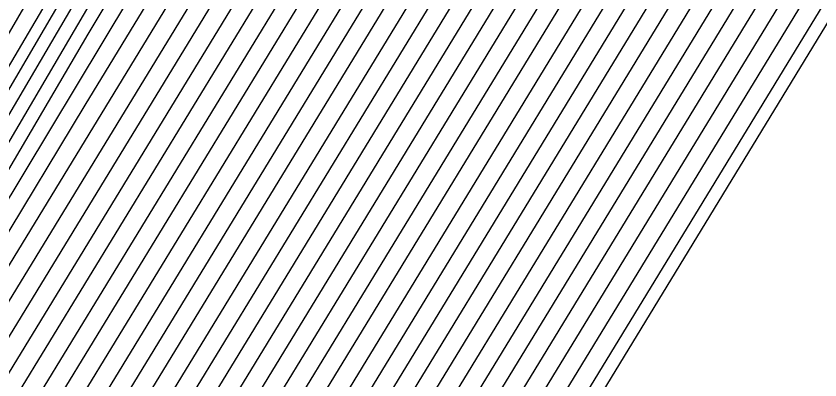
# Model space of a CAD drawing. Extents: x 2356077 to 2359823, y 225951 to 227822.
# Drawn here: x 2357584.058 to 2357585.686, y 226724.645 to 226725.382 of the extents above; entities that cross this region are included whole.
import ezdxf

# ---------------------------------------------------------------- set-up
doc = ezdxf.new("R2010")
doc.units = 0
for name, color, linetype in [('DTM Contours Major', 7, 'Continuous'), ('DTM Contours Minor', 7, 'Continuous'), ('Exist DTM Drainline', 7, 'Continuous'), ('Exist Roads EOP', 7, 'Continuous')]:
    doc.layers.add(name, color=color, linetype=linetype)

msp = doc.modelspace()

# ---------------------------------------------------------------- linework, layer by layer
at = {"layer": 'DTM Contours Major'}
for points in [[(2357574.4156, 226708.5552), (2357583.6863, 226724.3529), (2357584.198, 226725.202), (2357586.7658, 226729.4081), (2357586.8733, 226729.5973), (2357586.9646, 226729.842), (2357586.8945, 226729.6276), (2357587.076, 226730.0622), (2357587.1603, 226730.2353), (2357587.5101, 226730.8341), (2357587.8045, 226731.499), (2357588.3914, 226732.0638), (2357590.7673, 226734.3209), (2357591.3947, 226734.9267), (2357591.5711, 226734.9984), (2357591.6106, 226735.2214), (2357591.6759, 226735.1254), (2357591.6801, 226735.3545), (2357591.6895, 226735.4248), (2357591.688, 226735.461), (2357597.5775, 226752.726)], [(2357573.0229, 226705.907), (2357582.3731, 226721.8401), (2357583.1161, 226723.0678), (2357586.8321, 226729.1547), (2357586.9378, 226729.361), (2357587.1339, 226729.8866), (2357587.1374, 226729.8299), (2357587.2888, 226730.1857), (2357587.5951, 226730.7125), (2357588.013, 226731.6562), (2357589.0102, 226732.6099), (2357590.5191, 226734.0433), (2357590.9797, 226734.4374), (2357590.9691, 226734.3898), (2357590.9976, 226734.419), (2357591.0086, 226734.4519), (2357592.6217, 226735.1309), (2357592.2683, 226735.5097), (2357593.395, 226738.9573), (2357596.6601, 226748.5289)], [(2357574.3625, 226708.7397), (2357585.2277, 226727.2505), (2357586.172, 226728.7974), (2357586.5546, 226729.3545), (2357586.7695, 226729.7143), (2357586.829, 226729.8094), (2357586.9572, 226730.1531), (2357587.4303, 226730.9674), (2357587.5976, 226731.3453), (2357588.369, 226732.0843), (2357589.927, 226733.5684), (2357590.0125, 226733.8354), (2357590.0848, 226734.1191), (2357590.1462, 226734.4209), (2357590.1989, 226734.742), (2357590.2243, 226735.0458), (2357590.1551, 226735.1503), (2357589.4729, 226736.9133), (2357589.7866, 226737.9015), (2357589.7648, 226738.5509), (2357591.1623, 226742.1159), (2357592.1309, 226745.2689), (2357593.0614, 226748.3182)], [(2357594.6766, 226739.4095), (2357594.3741, 226738.5227), (2357594.1219, 226737.7991), (2357593.8468, 226737.1034), (2357593.7341, 226736.3018), (2357593.6498, 226736.3921), (2357593.812, 226736.0017), (2357594.3999, 226735.3717), (2357593.75, 226735.0676), (2357591.6564, 226734.1864), (2357591.1109, 226733.9026), (2357590.3848, 226733.597), (2357590.3857, 226733.616), (2357590.3227, 226733.6436), (2357590.3415, 226733.7303), (2357590.0094, 226733.4756), (2357588.7368, 226732.2666), (2357588.4276, 226731.9655), (2357587.7465, 226730.4285), (2357587.5175, 226730.0429), (2357587.4808, 226729.9958), (2357587.0625, 226728.8766), (2357586.9279, 226728.5876), (2357580.973, 226718.8335)], [(2357582.042, 226720.9464), (2357586.8815, 226728.8737), (2357587.0004, 226729.1194), (2357587.3169, 226729.9679), (2357587.6379, 226730.512), (2357587.6805, 226730.5916), (2357588.2207, 226731.8117), (2357589.0328, 226732.5896), (2357590.2644, 226733.7597), (2357590.6475, 226733.9951), (2357590.6774, 226734.0206), (2357590.6799, 226734.0129), (2357590.6773, 226734.0027), (2357591.1528, 226734.2028), (2357591.5482, 226734.4235), (2357593.0486, 226735.055), (2357593.3643, 226735.3542), (2357592.9277, 226735.8221), (2357593.1246, 226735.8276), (2357593.0489, 226735.9086), (2357593.3826, 226737.3775), (2357593.8526, 226738.5665)], [(2357597.0634, 226734.317), (2357596.9233, 226734.3307), (2357596.4517, 226734.4072), (2357595.9207, 226734.2947), (2357595.2623, 226734.1418), (2357594.1419, 226734.7308), (2357593.7257, 226734.7476), (2357593.0957, 226734.5096), (2357589.9592, 226733.1895), (2357589.9953, 226733.3704), (2357590.0067, 226733.4229), (2357589.9815, 226733.4154), (2357588.8602, 226732.3475), (2357588.5236, 226731.8687), (2357588.4723, 226731.7527), (2357588.2723, 226731.3612), (2357587.8204, 226730.3404), (2357587.6642, 226730.0712), (2357587.6448, 226730.0282), (2357587.1245, 226728.6335), (2357586.971, 226728.2963), (2357578.5001, 226714.4154), (2357574.3114, 226707.2777)], [(2357599.3754, 226732.4937), (2357596.1987, 226731.6135), (2357595.4513, 226731.9382), (2357592.4366, 226733.5229), (2357591.8012, 226733.655), (2357591.4251, 226733.5238), (2357589.9443, 226732.9006), (2357589.6017, 226732.7922), (2357589.6441, 226732.9873), (2357589.6352, 226733.0452), (2357588.827, 226732.2768), (2357588.6702, 226731.9464), (2357587.8978, 226730.2017), (2357587.802, 226730.0374), (2357587.186, 226728.3891), (2357587.0118, 226728.0011), (2357577.2432, 226711.9985)], [(2357589.0366, 226732.4302), (2357588.1601, 226730.4505), (2357588.0204, 226730.0975), (2357587.7864, 226729.5892), (2357587.2426, 226728.1314), (2357586.9796, 226727.5864), (2357575.8921, 226709.4212)]]:
    msp.add_lwpolyline(points, dxfattribs=at)
at = {"layer": 'DTM Contours Minor'}
for points in [[(2357574.3868, 226708.5612), (2357583.9425, 226724.8444), (2357584.404, 226725.6118), (2357586.7012, 226729.3746), (2357586.8573, 226729.6364), (2357586.9183, 226729.8), (2357586.8568, 226729.5605), (2357587.0479, 226730.0686), (2357587.1326, 226730.2419), (2357587.4932, 226730.8586), (2357587.7635, 226731.4691), (2357588.9846, 226732.6352), (2357589.6006, 226733.2201), (2357590.2129, 226733.8097), (2357590.8262, 226734.3922), (2357591.2237, 226735.3553), (2357591.2633, 226735.4013), (2357591.2964, 226735.4572), (2357591.5113, 226735.9926), (2357592.6074, 226738.9769), (2357593.9978, 226742.5338), (2357597.7187, 226753.4415)], [(2357572.6891, 226705.5582), (2357583.4215, 226723.8467), (2357583.9789, 226724.7706), (2357586.7781, 226729.3558), (2357586.8861, 226729.5498), (2357586.9916, 226729.8327), (2357586.9203, 226729.6359), (2357587.1027, 226730.052), (2357587.187, 226730.2271), (2357587.5271, 226730.8098), (2357587.8463, 226731.5305), (2357588.4145, 226732.0774), (2357591.2701, 226734.7873), (2357591.339, 226734.8442), (2357591.768, 226735.0248), (2357591.8576, 226735.1561), (2357591.8158, 226735.2009), (2357591.8539, 226735.5466), (2357591.8507, 226735.6364), (2357597.4171, 226751.9543)], [(2357572.7723, 226705.6451), (2357583.1581, 226723.3429), (2357583.7618, 226724.3426), (2357586.2073, 226728.3485), (2357586.8831, 226729.4207), (2357587.15, 226730.1362), (2357587.2131, 226730.2179), (2357587.5442, 226730.7856), (2357587.888, 226731.5621), (2357588.9965, 226732.622), (2357590.6711, 226734.2129), (2357591.199, 226734.7064), (2357591.1933, 226734.6803), (2357591.2089, 226734.7298), (2357591.9113, 226735.0286), (2357592.0348, 226735.1917), (2357591.9491, 226735.2835), (2357592.0103, 226735.7282), (2357592.0065, 226735.7917), (2357597.2409, 226751.1364)], [(2357572.8554, 226705.7315), (2357582.8962, 226722.8415), (2357583.5464, 226723.9174), (2357586.8083, 226729.2605), (2357586.9123, 226729.4563), (2357587.0624, 226729.8588), (2357587.1405, 226729.9895), (2357587.2389, 226730.208), (2357587.5612, 226730.7613), (2357587.9297, 226731.5936), (2357589.0011, 226732.618), (2357590.6206, 226734.1565), (2357591.1264, 226734.6191), (2357591.1116, 226734.5683), (2357591.1333, 226734.5923), (2357591.4829, 226734.7918), (2357592.0542, 226735.0322), (2357592.2052, 226735.2345), (2357592.0992, 226735.3481), (2357592.1642, 226735.8572), (2357592.1604, 226735.9413), (2357597.0564, 226750.294)], [(2357572.9389, 226705.8189), (2357582.6345, 226722.3407), (2357583.3312, 226723.4926), (2357586.8208, 226729.2085), (2357586.9251, 226729.4088), (2357587.1009, 226729.8802), (2357587.1426, 226729.9134), (2357587.2641, 226730.1973), (2357587.5782, 226730.7369), (2357587.9714, 226731.6249), (2357589.0056, 226732.6139), (2357590.5699, 226734.1), (2357591.0535, 226734.5302), (2357591.0374, 226734.4743), (2357591.0669, 226734.5058), (2357591.2379, 226734.5778), (2357591.4886, 226734.7376), (2357592.1969, 226735.0357), (2357592.3631, 226735.2908), (2357592.2048, 226735.4605), (2357592.3153, 226736.0937), (2357596.864, 226749.4282)], [(2357574.3954, 226708.8508), (2357583.053, 226723.6038), (2357585.3045, 226727.4141), (2357586.8105, 226729.8808), (2357586.7582, 226729.7651), (2357586.7855, 226729.7987), (2357586.8428, 226729.9282), (2357586.9281, 226730.1569), (2357587.4134, 226730.9919), (2357587.5556, 226731.3131), (2357588.2079, 226731.9396), (2357589.5277, 226733.1975), (2357589.6012, 226733.4843), (2357589.6576, 226733.7934), (2357589.6998, 226734.1257), (2357589.7305, 226734.4825), (2357589.7528, 226734.8646), (2357589.7582, 226735.2204), (2357588.7016, 226737.9513), (2357589.0574, 226739.0973), (2357590.3988, 226742.5193), (2357591.2545, 226745.5077), (2357592.1187, 226748.4262)], [(2357574.3652, 226708.6893), (2357584.7169, 226726.3291), (2357585.0327, 226726.8588), (2357586.348, 226729.0133), (2357586.3584, 226729.0201), (2357586.4856, 226729.1894), (2357586.794, 226729.6752), (2357586.9094, 226729.9431), (2357586.9855, 226730.1471), (2357587.4469, 226730.9422), (2357587.6394, 226731.377), (2357588.5299, 226732.2288), (2357590.3262, 226733.9393), (2357590.421, 226734.1854), (2357590.5067, 226734.444), (2357590.5747, 226734.7032), (2357590.595, 226734.9122), (2357590.5984, 226735.0969), (2357590.528, 226735.142), (2357590.0183, 226736.4593), (2357590.4562, 226737.4974), (2357590.4968, 226738.0672), (2357591.9488, 226741.7714), (2357593.9646, 226748.1973)], [(2357573.1074, 226705.9959), (2357582.1118, 226721.3399), (2357582.9011, 226722.6432), (2357586.8427, 226729.0997), (2357586.9504, 226729.3129), (2357587.1641, 226729.8859), (2357587.1555, 226729.8229), (2357587.3129, 226730.173), (2357587.6121, 226730.6881), (2357588.0546, 226731.6874), (2357589.0147, 226732.6059), (2357590.4682, 226733.9866), (2357590.9042, 226734.3364), (2357590.8974, 226734.3023), (2357590.934, 226734.338), (2357590.9361, 226734.3649), (2357592.8107, 226735.1538), (2357592.3999, 226735.5941), (2357593.5498, 226739.0958), (2357594.203, 226740.9816), (2357594.8982, 226743.0623), (2357596.4335, 226747.5632)], [(2357582.6861, 226722.2187), (2357586.8529, 226729.0439), (2357586.9629, 226729.2647), (2357587.1929, 226729.8811), (2357587.1733, 226729.8138), (2357587.3361, 226730.1589), (2357587.6291, 226730.6638), (2357588.0962, 226731.7186), (2357589.0193, 226732.6018), (2357590.4173, 226733.9299), (2357590.823, 226734.2123), (2357590.8663, 226734.2555), (2357590.8711, 226734.2539), (2357591.209, 226734.3961), (2357591.5042, 226734.5746), (2357592.6236, 226735.0457), (2357592.5032, 226735.7242), (2357592.7842, 226735.5159), (2357592.6275, 226735.6839), (2357592.8132, 226736.6486), (2357593.6313, 226738.973), (2357594.2419, 226740.7218), (2357595.5646, 226744.6849), (2357596.286, 226746.7788)], [(2357572.3227, 226705.0988), (2357584.2043, 226725.3457), (2357584.6207, 226726.0391), (2357586.7378, 226729.5069), (2357586.8476, 226729.6923), (2357586.885, 226729.7925), (2357586.9757, 226729.9571), (2357587.0381, 226730.1243), (2357587.1906, 226730.3944), (2357587.4803, 226730.8922), (2357587.7232, 226731.4409), (2357589.4208, 226733.0585), (2357591.1246, 226734.6811), (2357591.2917, 226734.9782), (2357591.3248, 226735.0697), (2357591.2849, 226735.1141), (2357591.2686, 226735.1388), (2357591.233, 226735.2309), (2357591.5929, 226735.8222), (2357591.668, 226736.1941), (2357591.7776, 226736.6324), (2357593.2361, 226740.3532), (2357593.9457, 226742.3106), (2357595.2966, 226746.3399)], [(2357598.1741, 226746.3319), (2357594.8502, 226739.3151), (2357594.0838, 226737.0684), (2357593.9537, 226736.5173), (2357594.5522, 226735.8766), (2357594.8964, 226735.5551), (2357594.907, 226735.4423), (2357594.8971, 226735.4012), (2357594.8949, 226735.3998), (2357594.8803, 226735.4031), (2357594.6135, 226735.3179), (2357591.7337, 226734.1059), (2357590.1748, 226733.4564), (2357590.2141, 226733.6374), (2357589.9112, 226733.3656), (2357588.7855, 226732.2962), (2357588.5127, 226732.032), (2357587.8424, 226730.5183), (2357587.8245, 226730.5257), (2357587.7136, 226730.3164), (2357587.5719, 226730.0751), (2357587.0888, 226728.7835), (2357586.9568, 226728.4902), (2357580.5387, 226717.9773)], [(2357596.9307, 226746.1779), (2357596.0544, 226744.0508), (2357594.0106, 226738.0602), (2357593.6805, 226737.2318), (2357593.4665, 226736.1376), (2357593.5547, 226736.043), (2357593.3267, 226736.2783), (2357593.594, 226735.7844), (2357594.0033, 226735.3457), (2357593.4712, 226735.0633), (2357591.6179, 226734.2833), (2357591.1156, 226734.0176), (2357590.4285, 226733.7556), (2357590.4665, 226733.9306), (2357588.3303, 226731.9011), (2357588.2421, 226731.6718), (2357587.733, 226730.5219), (2357587.6998, 226730.4563), (2357587.3936, 226729.9266), (2357587.0376, 226728.9736), (2357586.9088, 226728.7012), (2357581.3995, 226719.6767), (2357580.2904, 226717.8512), (2357573.7057, 226706.6305)], [(2357582.4713, 226721.7944), (2357586.8627, 226728.9876), (2357586.9754, 226729.2163), (2357587.217, 226729.8638), (2357587.3583, 226730.143), (2357587.5984, 226730.5521), (2357587.6462, 226730.6396), (2357588.1377, 226731.7497), (2357589.0238, 226732.5978), (2357590.3663, 226733.8732), (2357590.7642, 226734.1396), (2357590.8038, 226734.1765), (2357590.8057, 226734.1698), (2357591.1898, 226734.3315), (2357591.514, 226734.5222), (2357592.7655, 226735.0489), (2357592.6692, 226735.6481), (2357592.7969, 226735.7279), (2357592.7682, 226735.7586), (2357593.0064, 226736.9135), (2357593.7089, 226738.8431), (2357594.2771, 226740.4585), (2357595.5047, 226744.1306), (2357596.1753, 226746.0891)], [(2357574.6032, 226709.2599), (2357585.4282, 226727.7062), (2357585.4841, 226727.8134), (2357585.4556, 226727.73), (2357586.1257, 226728.7969), (2357586.7708, 226729.8525), (2357586.7871, 226729.8617), (2357586.8983, 226730.1587), (2357587.3962, 226731.0158), (2357587.5133, 226731.2804), (2357587.7754, 226731.537), (2357589.1285, 226732.8265), (2357589.1896, 226733.1336), (2357589.2307, 226733.4699), (2357589.2549, 226733.8361), (2357589.2655, 226734.2327), (2357589.2657, 226734.6604), (2357589.2588, 226735.1196), (2357589.1773, 226735.7664), (2357588.1096, 226738.5256), (2357588.3604, 226739.6702), (2357589.6378, 226742.9289), (2357590.459, 226745.8223)], [(2357595.0693, 226740.8622), (2357594.0639, 226737.9148), (2357593.7683, 226737.1705), (2357593.6027, 226736.2171), (2357593.6654, 226736.1499), (2357593.3863, 226736.2684), (2357593.8504, 226735.7352), (2357594.2027, 226735.3575), (2357593.6111, 226735.0657), (2357591.639, 226734.2356), (2357591.1126, 226733.9598), (2357590.4397, 226733.6766), (2357590.4419, 226733.6944), (2357590.3937, 226733.7238), (2357590.4082, 226733.7905), (2357590.0605, 226733.5325), (2357588.7139, 226732.2532), (2357588.3863, 226731.9349), (2357587.722, 226730.4404), (2357587.5239, 226730.1029), (2357587.4432, 226729.9748), (2357587.05, 226728.9249), (2357586.9178, 226728.6434), (2357581.1857, 226719.2541)], [(2357595.2365, 226740.7666), (2357594.351, 226738.2875), (2357594.0986, 226737.607), (2357593.8455, 226736.9611), (2357593.8102, 226736.4457), (2357593.7787, 226736.263), (2357594.5978, 226735.3851), (2357593.8827, 226735.0669), (2357591.6366, 226734.1216), (2357591.0763, 226733.8315), (2357590.3222, 226733.5141), (2357590.3235, 226733.5347), (2357590.2513, 226733.5619), (2357590.2729, 226733.6614), (2357589.9583, 226733.4187), (2357588.7596, 226732.2799), (2357588.4689, 226731.9959), (2357587.7882, 226730.4584), (2357587.7834, 226730.4325), (2357587.5335, 226730.0267), (2357587.5143, 226730.0058), (2357587.0748, 226728.8279), (2357586.9367, 226728.5296), (2357580.7597, 226718.4116)], [(2357594.3226, 226739.2762), (2357593.9794, 226738.2713), (2357593.5861, 226737.2868), (2357593.3282, 226736.0604), (2357593.4237, 226735.9579), (2357593.105, 226736.0894), (2357593.8, 226735.3382), (2357593.3307, 226735.0607), (2357591.5948, 226734.3301), (2357591.124, 226734.0777), (2357590.501, 226733.8426), (2357590.5363, 226734.0053), (2357588.6681, 226732.2264), (2357588.3036, 226731.8734), (2357587.7153, 226730.5447), (2357587.6278, 226730.3873), (2357587.5057, 226730.1793), (2357587.3708, 226729.9264), (2357587.3883, 226729.9956), (2357587.0252, 226729.0222), (2357586.8998, 226728.7588), (2357581.6135, 226720.0996)], [(2357582.2566, 226721.3703), (2357586.8722, 226728.9308), (2357586.9879, 226729.1679), (2357587.2741, 226729.9351), (2357587.4473, 226730.241), (2357587.618, 226730.5319), (2357587.6633, 226730.6155), (2357588.1792, 226731.7807), (2357589.0283, 226732.5937), (2357590.3154, 226733.8164), (2357590.7056, 226734.0671), (2357590.7378, 226734.097), (2357590.7417, 226734.0976), (2357590.741, 226734.0861), (2357591.1708, 226734.2669), (2357591.5287, 226734.4718), (2357592.9071, 226735.052), (2357593.1008, 226735.4111), (2357592.7687, 226735.8953), (2357593.0702, 226735.6603), (2357592.9087, 226735.8335), (2357593.2333, 226737.2771), (2357593.7827, 226738.7074)], [(2357597.0148, 226733.9129), (2357596.67, 226733.9456), (2357595.702, 226733.6824), (2357595.2576, 226733.7234), (2357594.1448, 226734.3084), (2357593.7661, 226734.4948), (2357593.3408, 226734.529), (2357592.768, 226734.3151), (2357589.8911, 226733.1043), (2357589.8919, 226733.141), (2357589.9325, 226733.3281), (2357589.9227, 226733.3512), (2357588.9119, 226732.3908), (2357588.6898, 226732.1719), (2357588.4458, 226731.6301), (2357588.3819, 226731.5391), (2357587.8377, 226730.3169), (2357587.6903, 226730.0619), (2357587.1368, 226728.5847), (2357586.9798, 226728.2382), (2357578.2447, 226713.9252)], [(2357572.6908, 226705.7811), (2357584.4622, 226725.8401), (2357584.829, 226726.4527), (2357586.6166, 226729.3808), (2357586.5089, 226729.2091), (2357586.8475, 226729.7738), (2357586.7444, 226729.5287), (2357586.9062, 226729.8525), (2357587.0133, 226730.1397), (2357587.3167, 226730.663), (2357587.4633, 226730.9166), (2357587.6811, 226731.4084), (2357588.6906, 226732.3731), (2357590.7254, 226734.3102)], [(2357597.3389, 226733.4895), (2357596.8356, 226733.4449), (2357595.7776, 226733.1517), (2357595.2887, 226733.2862), (2357593.893, 226734.0199), (2357593.4248, 226734.2544), (2357592.9559, 226734.3105), (2357592.4331, 226734.1176), (2357589.8124, 226733.0146), (2357589.866, 226733.2686), (2357589.8425, 226733.2666), (2357588.9087, 226732.3795), (2357588.7583, 226732.2286), (2357588.5609, 226731.831), (2357588.3225, 226731.3491), (2357587.8531, 226730.2889), (2357587.7179, 226730.0552), (2357587.149, 226728.5356), (2357586.9875, 226728.1785), (2357577.9934, 226713.4419)], [(2357597.1083, 226732.9688), (2357595.8985, 226732.6335), (2357595.3313, 226732.843), (2357593.6471, 226733.7283), (2357593.087, 226734.0101), (2357592.571, 226734.092), (2357592.0974, 226733.9198), (2357590.2021, 226733.1221), (2357589.7397, 226732.9338), (2357589.7904, 226733.1672), (2357589.7872, 226733.2077), (2357588.7705, 226732.2398), (2357588.6949, 226732.0672), (2357588.4979, 226731.6825), (2357587.8681, 226730.2602), (2357587.7461, 226730.0495), (2357587.1613, 226728.4867), (2357586.9951, 226728.1187), (2357577.7436, 226712.9613)], [(2357598.1434, 226732.704), (2357596.0443, 226732.1223), (2357595.388, 226732.3923), (2357592.7574, 226733.7752), (2357592.1861, 226733.8735), (2357591.7613, 226733.7218), (2357590.0731, 226733.0113), (2357589.6697, 226732.8585), (2357589.7154, 226733.069), (2357589.7156, 226733.1311), (2357588.7919, 226732.2518), (2357588.6549, 226731.9743), (2357587.883, 226730.2309), (2357587.7741, 226730.0435), (2357587.1736, 226728.4378), (2357587.0033, 226728.0595), (2357577.494, 226712.4809)], [(2357599.4852, 226731.9725), (2357596.2842, 226731.0855), (2357595.4436, 226731.5214), (2357592.0529, 226733.3038), (2357591.4163, 226733.4364), (2357591.0938, 226733.3278), (2357589.822, 226732.7926), (2357589.5267, 226732.6938), (2357589.5632, 226732.8615), (2357589.5761, 226732.9819), (2357589.5545, 226732.9595), (2357588.8501, 226732.2898), (2357587.9136, 226730.1747), (2357587.8282, 226730.0283), (2357587.1984, 226728.3405), (2357587.0213, 226727.9443), (2357576.9816, 226711.4978)], [(2357589.8622, 226733.3107), (2357588.5556, 226732.0664), (2357588.0828, 226730.9985), (2357588.0554, 226730.9642), (2357587.7607, 226730.3431), (2357587.6063, 226730.0799), (2357587.5858, 226730.034), (2357587.1005, 226728.7328), (2357586.9598, 226728.4228), (2357580.3308, 226717.5643)], [(2357589.8189, 226733.2612), (2357588.5983, 226732.1001), (2357588.2382, 226731.2867), (2357588.2146, 226731.2541), (2357587.9601, 226730.7187), (2357587.8097, 226730.3791), (2357587.6711, 226730.1366), (2357587.635, 226730.0751), (2357587.6152, 226730.0307), (2357587.1125, 226728.6831), (2357586.9656, 226728.3598), (2357580.1224, 226717.1505)], [(2357597.098, 226730.7594), (2357596.3852, 226730.6056), (2357591.6632, 226733.0878), (2357591.0314, 226733.2179), (2357590.7585, 226733.1302), (2357589.6919, 226732.6813), (2357589.4133, 226732.5369), (2357589.4889, 226732.8849), (2357588.9036, 226732.3329), (2357588.7381, 226731.9742), (2357587.9289, 226730.1465), (2357587.8575, 226730.0246), (2357587.2109, 226728.2921), (2357587.0307, 226727.8874), (2357576.7249, 226711.0053)], [(2357597.1013, 226730.2086), (2357596.4776, 226730.1361), (2357592.3015, 226732.3314), (2357591.2824, 226732.85), (2357590.6465, 226732.9994), (2357590.423, 226732.9325), (2357589.5621, 226732.5701), (2357589.4318, 226732.8276), (2357589.3789, 226732.7436), (2357589.382, 226732.7579), (2357589.4145, 226732.8098), (2357588.946, 226732.3648), (2357588.7741, 226731.9927), (2357587.9332, 226730.0997), (2357587.8796, 226730.0027), (2357587.2235, 226728.2442), (2357587.0413, 226727.8324), (2357576.4625, 226710.5032)], [(2357597.1053, 226729.6581), (2357596.5402, 226729.6824), (2357591.9472, 226732.0968), (2357590.9155, 226732.5929), (2357590.2616, 226732.7809), (2357590.0872, 226732.7346), (2357589.4321, 226732.4589), (2357589.2719, 226732.498), (2357589.3106, 226732.6763), (2357589.3442, 226732.7347), (2357588.9877, 226732.396), (2357588.8106, 226732.0125), (2357587.9508, 226730.076), (2357587.9097, 226730.0018), (2357587.2364, 226728.1967), (2357587.0536, 226727.7801), (2357576.1927, 226709.9885)], [(2357582.8498, 226722.1971), (2357586.8907, 226728.8163), (2357587.0128, 226729.0708), (2357587.354, 226729.9855), (2357587.3557, 226729.9413), (2357587.4882, 226730.2032), (2357587.6581, 226730.4926), (2357587.6978, 226730.568), (2357588.2621, 226731.8426), (2357589.0373, 226732.5855)], [(2357589.0782, 226732.4613), (2357588.1806, 226730.4339), (2357588.0308, 226730.0603), (2357587.8126, 226729.552), (2357587.6727, 226729.2026), (2357587.2554, 226728.0839), (2357587.0014, 226727.5498), (2357575.6074, 226708.881)]]:
    msp.add_lwpolyline(points, dxfattribs=at)
at = {"layer": 'Exist DTM Drainline'}
msp.add_spline([(2357699.586, 226858.192), (2357670.366, 226820.782), (2357623.327, 226796.892), (2357587.218, 226772.268), (2357568.803, 226744.252), (2357555.19, 226717.62), (2357555.017, 226695.126), (2357553.473, 226672.759), (2357563.697, 226642.736), (2357576.526, 226627.993), (2357663.798, 226499.169), (2357732.721, 226415.647), (2357803.211, 226342.215), (2357874.586, 226264.309)], degree=3, dxfattribs=at)
at = {"layer": 'Exist Roads EOP'}
msp.add_lwpolyline([(2357585.012, 226702.2715), (2357575.3447, 226708.3626), (2357587.1479, 226727.7431), (2357597.7767, 226722.1611), (2357673.9878, 226675.8772), (2357757.1813, 226624.5971), (2357835.2543, 226577.6581), (2357916.861, 226527.8287), (2357967.8287, 226496.9997)], dxfattribs=at)

doc.saveas('drawing.dxf')
